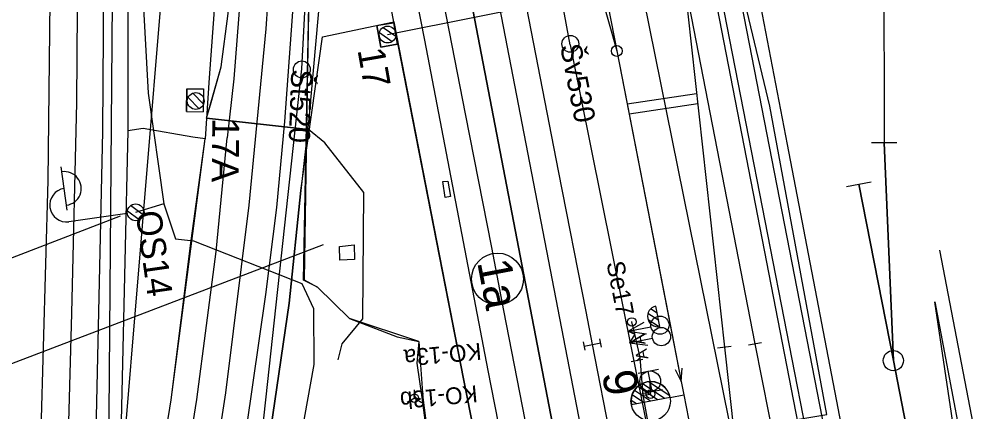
# Model space of a CAD drawing. Extents: x -545736 to -544888, y -1122892 to -1119128.
# Drawn here: x -545123.2 to -545066, y -1122403 to -1122379.7 of the extents above; entities that cross this region are included whole.
import ezdxf

# ---------------------------------------------------------------- set-up
doc = ezdxf.new("R2010")
doc.units = 0
for name, color, linetype in [('osvětlené plochy-hodnota-obrys', 7, 'Continuous'), ('Vrstva 1', 7, 'Continuous'), ('Vrstva 1 - Koleje', 7, 'Continuous'), ('Vrstva 11 - Trakce', 7, 'Continuous'), ('Vrstva 12 - Trakce zaklady', 7, 'Continuous'), ('Vrstva 17', 7, 'Continuous'), ('Vrstva 2', 7, 'Continuous'), ('Vrstva 2 - Vyhybky', 7, 'Continuous'), ('Vrstva 23', 7, 'Continuous'), ('Vrstva 25', 7, 'Continuous'), ('Vrstva 26', 7, 'Continuous'), ('Vrstva 27', 7, 'Continuous'), ('Vrstva 28 - zabzar', 7, 'Continuous'), ('Vrstva 3 - Lisy - Pocitaci body', 7, 'Continuous'), ('Vrstva 31', 7, 'Continuous'), ('Vrstva 32', 7, 'Continuous'), ('Vrstva 33 - prvky sdelzar', 7, 'Continuous'), ('Vrstva 4 - Teren - stezky - prechody - plochy', 7, 'Continuous'), ('Vrstva 43', 7, 'Continuous'), ('Vrstva 44', 7, 'Continuous'), ('Vrstva 47', 7, 'Continuous'), ('Vrstva 49', 7, 'Continuous'), ('Vrstva 6 - Navesti', 7, 'Continuous'), ('Vrstva 63', 7, 'Continuous'), ('Vrstva 7 - Namezniky-vystroj', 7, 'Continuous')]:
    doc.layers.add(name, color=color, linetype=linetype)

msp = doc.modelspace()

# ---------------------------------------------------------------- linework, layer by layer
at = {"layer": 'osvětlené plochy-hodnota-obrys'}
msp.add_lwpolyline([(-545104.447, -1122260.603), (-545047.997, -1122549.826)], dxfattribs=at)
at = {"layer": 'Vrstva 1'}
for points in [[(-545071.817, -1122365.285), (-545071.789, -1122386.998), (-545071.239, -1122399.93)], [(-545068.904, -1122411.876), (-545071.239, -1122399.93), (-545073.287, -1122389.45)]]:
    msp.add_lwpolyline(points, dxfattribs=at)
at = {"layer": 'Vrstva 1 - Koleje'}
for points in [[(-545104.406, -1122295.041), (-545103.083, -1122302.064), (-545101.742, -1122309.112), (-545101.552, -1122310.111), (-545100.866, -1122313.7), (-545100.02, -1122318.115), (-545098.309, -1122326.969), (-545096.524, -1122336.127), (-545095.081, -1122343.53), (-545093.348, -1122352.403), (-545091.873, -1122359.956), (-545087.666, -1122381.542), (-545084.62, -1122397.176), (-545083.841, -1122401.172), (-545083.688, -1122401.957)], [(-545107.193, -1122306.218), (-545107.061, -1122306.895), (-545103.235, -1122326.512), (-545097.228, -1122347.744), (-545093.633, -1122360.461), (-545087.666, -1122381.542), (-545083.841, -1122401.172), (-545083.688, -1122401.957)], [(-545087.985, -1122404.745), (-545089.107, -1122398.973), (-545089.487, -1122397.018), (-545091.117, -1122388.653), (-545092.864, -1122379.699), (-545094.558, -1122371.017), (-545096.155, -1122362.826), (-545097.812, -1122354.325), (-545099.028, -1122348.087), (-545103.235, -1122326.512), (-545107.061, -1122306.895), (-545107.193, -1122306.218)], [(-545109.24, -1122311.657), (-545109.159, -1122312.443), (-545107.948, -1122324.202), (-545105.285, -1122340.012), (-545104.844, -1122342.604), (-545104.106, -1122346.835), (-545102.665, -1122354.441), (-545101.034, -1122362.799), (-545100.615, -1122364.956), (-545100.274, -1122366.713), (-545099.584, -1122370.264), (-545098.087, -1122377.955), (-545096.662, -1122385.274), (-545095.115, -1122393.214), (-545094.389, -1122396.959), (-545092.81, -1122405.067), (-545091.854, -1122409.976), (-545091.673, -1122410.905), (-545090.872, -1122415.011)], [(-545107.347, -1122342.809), (-545107.32, -1122344.439), (-545107.291, -1122352.482), (-545107.464, -1122361.507), (-545107.673, -1122366.436), (-545107.823, -1122369.959), (-545108.517, -1122380.226), (-545109.517, -1122390.705), (-545110.907, -1122401.845), (-545112.555, -1122412.49), (-545114.203, -1122421.939), (-545115.273, -1122428.098), (-545115.497, -1122429.386), (-545117.305, -1122440.779), (-545118.739, -1122451.202), (-545119.868, -1122460.623), (-545119.896, -1122460.856), (-545122.134, -1122479.934), (-545122.227, -1122480.729)], [(-545087.631, -1122356.921), (-545087.478, -1122357.706), (-545083.658, -1122377.335), (-545081.276, -1122399.123), (-545079.824, -1122412.231), (-545077.406, -1122434.196), (-545073.577, -1122453.817), (-545073.422, -1122454.612)], [(-545087.631, -1122356.921), (-545087.478, -1122357.706), (-545083.658, -1122377.335), (-545079.457, -1122398.925), (-545078.22, -1122405.227), (-545076.531, -1122413.905), (-545074.914, -1122422.224), (-545073.241, -1122430.787), (-545071.58, -1122439.294), (-545069.9, -1122447.908), (-545068.694, -1122454.095), (-545068.51, -1122455.04), (-545067.74, -1122458.991), (-545066.218, -1122466.788), (-545064.604, -1122475.134), (-545063.149, -1122482.709), (-545061.605, -1122490.815), (-545060.225, -1122498.121), (-545058.79, -1122505.8), (-545058.492, -1122507.408), (-545055.506, -1122523.754), (-545052.665, -1122539.312), (-545052.521, -1122540.099)], [(-545122.227, -1122480.729), (-545122.206, -1122479.929), (-545121.705, -1122460.733), (-545121.457, -1122451.242), (-545121.209, -1122441.917), (-545121.14, -1122439.276), (-545121.052, -1122435.9), (-545121.021, -1122434.716), (-545120.822, -1122427.079), (-545120.538, -1122416.197), (-545120.339, -1122408.612), (-545120.039, -1122397.109), (-545119.737, -1122384.601), (-545119.658, -1122373.591), (-545119.757, -1122363.811)], [(-545083.688, -1122401.957), (-545082.72, -1122406.953), (-545081.625, -1122412.574), (-545077.406, -1122434.196), (-545074.358, -1122449.817), (-545073.577, -1122453.817), (-545073.422, -1122454.612)]]:
    msp.add_lwpolyline(points, dxfattribs=at)
msp.add_circle((-545094.752, -1122395.086), 1.542, dxfattribs=at)
at = {"layer": 'Vrstva 11 - Trakce'}
for p, q in [((-545101.275, -1122380.569), (-545080.298, -1122376.318)), ((-545101.536, -1122380.147), (-545100.788, -1122380.671)), ((-545101.757, -1122380.45), (-545100.998, -1122380.981)), ((-545112.851, -1122384.051), (-545112.212, -1122384.704)), ((-545113.124, -1122384.308), (-545112.476, -1122384.97))]:
    msp.add_line(p, q, dxfattribs=at)
for centre in [(-545101.275, -1122380.569), (-545112.672, -1122384.514)]:
    msp.add_circle(centre, 0.5, dxfattribs=at)
at = {"layer": 'Vrstva 12 - Trakce zaklady'}
for p, q in [((-545101.911, -1122380.037), (-545100.926, -1122379.863)), ((-545100.926, -1122379.863), (-545100.7, -1122381.144)), ((-545100.926, -1122379.863), (-545100.926, -1122379.863)), ((-545101.685, -1122381.318), (-545100.7, -1122381.144)), ((-545100.7, -1122381.144), (-545101.685, -1122381.318)), ((-545113.21, -1122383.787), (-545112.21, -1122383.799)), ((-545112.21, -1122383.799), (-545112.226, -1122385.152)), ((-545112.21, -1122383.799), (-545112.226, -1122385.152)), ((-545113.226, -1122385.14), (-545112.226, -1122385.152))]:
    msp.add_line(p, q, dxfattribs=at)
for points in [[(-545101.911, -1122380.037), (-545100.926, -1122379.863), (-545100.7, -1122381.144), (-545100.7, -1122381.144)], [(-545101.911, -1122380.037), (-545101.911, -1122380.037), (-545101.685, -1122381.318), (-545101.685, -1122381.318), (-545101.911, -1122380.037)], [(-545113.21, -1122383.787), (-545113.226, -1122385.14), (-545113.226, -1122385.14), (-545113.21, -1122383.787), (-545113.21, -1122383.787)], [(-545113.21, -1122383.787), (-545112.21, -1122383.799), (-545112.21, -1122383.799)], [(-545113.226, -1122385.14), (-545112.226, -1122385.152), (-545112.226, -1122385.152)]]:
    msp.add_lwpolyline(points, dxfattribs=at)
at = {"layer": 'Vrstva 17'}
msp.add_lwpolyline([(-545061.455, -1122470.527), (-545065.01, -1122451.773), (-545069.381, -1122428.948), (-545072.48, -1122413.359), (-545077.522, -1122387.101), (-545079.508, -1122376.78)], dxfattribs=at)
at = {"layer": 'Vrstva 2'}
for p, q in [((-545071.039, -1122386.997), (-545072.539, -1122386.999)), ((-545071.239, -1122399.93), (-545071.789, -1122386.998)), ((-545074.023, -1122389.594), (-545072.551, -1122389.306))]:
    msp.add_line(p, q, dxfattribs=at)
msp.add_lwpolyline([(-545073.287, -1122389.45), (-545071.239, -1122399.93), (-545068.904, -1122411.876)], dxfattribs=at)
msp.add_circle((-545071.239, -1122399.93), 0.6, dxfattribs=at)
at = {"layer": 'Vrstva 2 - Vyhybky'}
for p, q in [((-545081.674, -1122399.166), (-545080.878, -1122399.08)), ((-545079.85, -1122399.001), (-545079.064, -1122398.849)), ((-545084.829, -1122402.182), (-545086.155, -1122401.288)), ((-545084.519, -1122402.029), (-545085.778, -1122401.18)), ((-545086.079, -1122402.424), (-545086.752, -1122401.97)), ((-545085.663, -1122402.343), (-545086.62, -1122401.698)), ((-545085.245, -1122402.263), (-545086.424, -1122401.469)), ((-545084.495, -1122402.117), (-545083.688, -1122401.957)), ((-545086.496, -1122402.505), (-545086.812, -1122402.292)), ((-545084.496, -1122402.117), (-545086.794, -1122402.564)), ((-545084.496, -1122402.116), (-545084.496, -1122402.117))]:
    msp.add_line(p, q, dxfattribs=at)
for points in [[(-545087.631, -1122356.921), (-545087.478, -1122357.706), (-545083.658, -1122377.335), (-545079.457, -1122398.925)], [(-545091.873, -1122359.956), (-545087.666, -1122381.542), (-545083.841, -1122401.172), (-545083.688, -1122401.957)], [(-545093.633, -1122360.461), (-545087.666, -1122381.542)], [(-545083.658, -1122377.335), (-545081.276, -1122399.123)], [(-545084.192, -1122400.453), (-545083.841, -1122401.172), (-545083.786, -1122400.374)]]:
    msp.add_lwpolyline(points, dxfattribs=at)
for centre, radius in [((-545087.666, -1122381.542), 0.32), ((-545085.651, -1122402.34), 1.17)]:
    msp.add_circle(centre, radius, dxfattribs=at)
msp.add_arc((-545085.645, -1122402.34), 1.171, 11.0408, 191.0017, dxfattribs=at)
at = {"layer": 'Vrstva 23'}
msp.add_line((-545052.391, -1122476.609), (-545068.487, -1122393.377), dxfattribs=at)
at = {"layer": 'Vrstva 25'}
for p, q in [((-545120.299, -1122390.995), (-545120.665, -1122388.421)), ((-545116.028, -1122391.578), (-545116.732, -1122391.049)), ((-545115.774, -1122391.3), (-545116.539, -1122390.725)), ((-545116.735, -1122391.195), (-545120.2, -1122391.688))]:
    msp.add_line(p, q, dxfattribs=at)
msp.add_circle((-545116.24, -1122391.125), 0.5, dxfattribs=at)
msp.add_circle((-545116.24, -1122391.125), 0.5, dxfattribs=at)
for centre, start, end in [((-545120.47, -1122389.706), 277.3873, 98.7924), ((-545120.341, -1122390.698), 98.0899, 278.0899)]:
    msp.add_arc(centre, 1, start, end, dxfattribs=at)
at = {"layer": 'Vrstva 26'}
for points in [[(-545114.815, -1122366.586), (-545114.876, -1122368.763), (-545116.01, -1122374.663), (-545115.494, -1122384.043), (-545114.559, -1122390.621), (-545113.865, -1122392.701), (-545112.798, -1122392.81), (-545106.367, -1122395.346), (-545105.682, -1122396.829), (-545105.659, -1122400.159), (-545109.304, -1122420.397), (-545109.666, -1122421.678)], [(-545114.559, -1122390.621), (-545116.24, -1122391.125)], [(-545112.798, -1122392.81), (-545106.367, -1122395.346)]]:
    msp.add_lwpolyline(points, dxfattribs=at)
at = {"layer": 'Vrstva 27'}
for p, q in [((-545086.765, -1122397.654), (-545086.775, -1122397.606)), ((-545085.665, -1122401.895), (-545085.655, -1122401.945))]:
    msp.add_line(p, q, dxfattribs=at)
for centre in [(-545086.77, -1122397.63), (-545085.66, -1122401.92)]:
    msp.add_circle(centre, 0.25, dxfattribs=at)
at = {"layer": 'Vrstva 28 - zabzar'}
for p, q in [((-545105.98, -1122386.2), (-545112.03, -1122385.53)), ((-545086.27, -1122399.74), (-545086.47, -1122399.94))]:
    msp.add_line(p, q, dxfattribs=at)
for points in [[(-545095.98, -1122406.73), (-545094.09, -1122406.23), (-545085.61, -1122404.88), (-545075.19, -1122403.13), (-545078.57, -1122384.82), (-545080.03, -1122378.7), (-545078.63, -1122376.44), (-545078.73, -1122374.54), (-545080.88, -1122364.73), (-545082.7, -1122354.07), (-545083.77, -1122348.32), (-545086.63, -1122333.57), (-545090.57, -1122312.4), (-545090.59, -1122308.19), (-545090.62, -1122301.79), (-545090.63, -1122299.65)], [(-545112.03, -1122385.53), (-545111.16, -1122382.49), (-545110.74, -1122379.31), (-545110.23, -1122372.82), (-545110.04, -1122364.87), (-545110.07, -1122361.78), (-545109.94, -1122344.3)], [(-545104.21, -1122399.88), (-545103.97, -1122398.94), (-545102.74, -1122397.45), (-545102.68, -1122389.94), (-545105.01, -1122386.99), (-545105.98, -1122386.2)], [(-545085.61, -1122404.88), (-545085.817, -1122403.506), (-545086.1, -1122401.98), (-545086.27, -1122399.74), (-545086.6, -1122398.35), (-545086.77, -1122397.63)], [(-545086.99, -1122398.19), (-545086.6, -1122398.35), (-545086.9, -1122398.87)], [(-545086.1, -1122401.98), (-545085.66, -1122401.92), (-545085.68, -1122401.16)]]:
    msp.add_lwpolyline(points, dxfattribs=at)
at = {"layer": 'Vrstva 3 - Lisy - Pocitaci body'}
for p, q in [((-545085.1, -1122397.902), (-545085.349, -1122396.695)), ((-545085.349, -1122396.695), (-545085.349, -1122396.695)), ((-545085.173, -1122397.547), (-545085.813, -1122397.126)), ((-545085.261, -1122397.119), (-545085.659, -1122396.862)), ((-545086.99, -1122398.19), (-545086.04, -1122397.653)), ((-545086.99, -1122398.19), (-545085.636, -1122397.926)), ((-545085.183, -1122397.913), (-545085.797, -1122397.507)), ((-545086.99, -1122398.19), (-545085.908, -1122398.33)), ((-545086.9, -1122398.87), (-545085.95, -1122398.333)), ((-545089.55, -1122399.314), (-545089.646, -1122398.823)), ((-545089.598, -1122399.068), (-545088.616, -1122398.878)), ((-545088.568, -1122399.123), (-545088.664, -1122398.632)), ((-545086.9, -1122398.87), (-545085.546, -1122398.606)), ((-545086.9, -1122398.87), (-545085.818, -1122399.01)), ((-545086.403, -1122400.673), (-545085.193, -1122400.437)), ((-545085.562, -1122401.765), (-545085.798, -1122400.555)), ((-545099.683, -1122402.164), (-545099.683, -1122401.664)), ((-545086.167, -1122401.883), (-545084.957, -1122401.647)), ((-545099.683, -1122402.164), (-545100.116, -1122402.414)), ((-545099.683, -1122402.164), (-545099.25, -1122402.414))]:
    msp.add_line(p, q, dxfattribs=at)
for centre, radius in [((-545085.103, -1122397.824), 0.542), ((-545085.013, -1122398.504), 0.542), ((-545085.681, -1122401.158), 0.616), ((-545099.683, -1122402.164), 0.25)]:
    msp.add_circle(centre, radius, dxfattribs=at)
for start, end in [(101.6807, 191.6807), (191.6807, 281.6807)]:
    msp.add_arc((-545085.224, -1122397.298), 0.616, start, end, dxfattribs=at)
at = {"layer": 'Vrstva 31'}
for points in [[(-545099.42, -1122398.8), (-545103.547, -1122397.42), (-545105.43, -1122395.56), (-545106.274, -1122395.154), (-545105.78, -1122369.62), (-545105.743, -1122367.234), (-545104.85, -1122365.46), (-545104.4, -1122359.63), (-545103.057, -1122359.392), (-545086.529, -1122356.433), (-545084.91, -1122356.171), (-545085.349, -1122355.607), (-545086.586, -1122348.826), (-545087.046, -1122342.074), (-545091.806, -1122316.702), (-545094.445, -1122311.621), (-545096.102, -1122302.896), (-545095.653, -1122299.445), (-545096.017, -1122293.637), (-545097.072, -1122285.85), (-545097.996, -1122280.011), (-545097.935, -1122279.662)], [(-545095.98, -1122406.73), (-545094.09, -1122406.23), (-545085.61, -1122404.88), (-545075.19, -1122403.13), (-545078.57, -1122384.82), (-545080.03, -1122378.7), (-545078.63, -1122376.44), (-545078.73, -1122374.54), (-545080.88, -1122364.73), (-545082.7, -1122354.07), (-545083.77, -1122348.32), (-545086.63, -1122333.57), (-545090.57, -1122312.4), (-545090.59, -1122308.19), (-545090.62, -1122301.79), (-545090.63, -1122299.65), (-545090.83, -1122293.64)], [(-545095.703, -1122299.445), (-545096.126, -1122302.853), (-545094.453, -1122311.67), (-545086.005, -1122352.609), (-545085.399, -1122355.607), (-545085.45, -1122356.199), (-545086.529, -1122356.458), (-545103.057, -1122359.392), (-545104.4, -1122359.63), (-545104.414, -1122359.678), (-545104.871, -1122365.415), (-545105.715, -1122367.212), (-545105.802, -1122369.575), (-545106.034, -1122382.516), (-545106.23, -1122395.131), (-545105.43, -1122395.56), (-545103.547, -1122397.42), (-545100.71, -1122398.51), (-545099.42, -1122398.8), (-545099.54, -1122400.09), (-545099.24, -1122402.115), (-545098.313, -1122409.178)], [(-545099.42, -1122398.8), (-545099.19, -1122402.115), (-545098.263, -1122409.178), (-545097.613, -1122416.204), (-545097.239, -1122424.494)]]:
    msp.add_lwpolyline(points, dxfattribs=at)
at = {"layer": 'Vrstva 32'}
msp.add_line((-545105.98, -1122386.2), (-545112.03, -1122385.53), dxfattribs=at)
msp.add_line((-545105.98, -1122386.2), (-545112.03, -1122385.53), dxfattribs=at)
for points in [[(-545075.19, -1122403.13), (-545078.57, -1122384.82), (-545080.03, -1122378.7), (-545078.63, -1122376.44), (-545078.73, -1122374.54), (-545080.88, -1122364.73), (-545082.7, -1122354.07), (-545083.77, -1122348.32), (-545086.63, -1122333.57), (-545090.57, -1122312.4), (-545090.59, -1122308.19), (-545090.63, -1122299.65), (-545090.83, -1122293.64)], [(-545075.19, -1122403.13), (-545078.57, -1122384.82), (-545080.03, -1122378.7), (-545078.63, -1122376.44), (-545078.73, -1122374.54), (-545080.88, -1122364.73), (-545082.7, -1122354.07), (-545083.77, -1122348.32), (-545086.63, -1122333.57), (-545090.57, -1122312.4), (-545090.59, -1122308.19), (-545090.63, -1122299.65), (-545090.83, -1122293.64)], [(-545112.03, -1122385.53), (-545111.76, -1122384.61), (-545111.16, -1122382.49), (-545110.74, -1122379.31), (-545110.23, -1122372.82), (-545110.04, -1122364.87), (-545110.07, -1122361.78), (-545109.94, -1122344.3)], [(-545112.03, -1122385.53), (-545111.76, -1122384.61), (-545111.16, -1122382.49), (-545110.74, -1122379.31), (-545110.23, -1122372.82), (-545110.04, -1122364.87), (-545110.07, -1122361.78), (-545109.94, -1122344.3)], [(-545104.21, -1122399.88), (-545103.97, -1122398.94), (-545102.74, -1122397.45), (-545102.68, -1122389.94), (-545105.01, -1122386.99), (-545105.98, -1122386.2)], [(-545104.21, -1122399.88), (-545103.97, -1122398.94), (-545102.74, -1122397.45), (-545102.68, -1122389.94), (-545105.01, -1122386.99), (-545105.98, -1122386.2)]]:
    msp.add_lwpolyline(points, dxfattribs=at)
at = {"layer": 'Vrstva 33 - prvky sdelzar'}
msp.add_line((-545112.03, -1122385.53), (-545105.98, -1122386.2), dxfattribs=at)
at = {"layer": 'Vrstva 4 - Teren - stezky - prechody - plochy'}
for points in [[(-545070.278, -1122429.488), (-545072.618, -1122417.894), (-545080.534, -1122377.233), (-545080.813, -1122375.639), (-545085.315, -1122351.9), (-545085.715, -1122350.161), (-545094.088, -1122308.462), (-545094.396, -1122306.861), (-545099.393, -1122278.86), (-545099.655, -1122277.461), (-545106.254, -1122241.136), (-545106.526, -1122239.499)], [(-545071.756, -1122430.223), (-545074.076, -1122418.135), (-545081.968, -1122377.565), (-545087.268, -1122350.478), (-545095.305, -1122308.703), (-545101.263, -1122277.511), (-545107.8, -1122241.308)], [(-545105.65, -1122321.963), (-545106.569, -1122322.088), (-545104.019, -1122337.885), (-545101.617, -1122351.417), (-545097.013, -1122374.966), (-545091.085, -1122405.745), (-545081.755, -1122453.25), (-545075.964, -1122483.68)], [(-545100.915, -1122379.805), (-545096.774, -1122401.019), (-545090.332, -1122433.377), (-545090.074, -1122434.757), (-545085.349, -1122459.985), (-545085.015, -1122461.52), (-545081.07, -1122481.884), (-545079.587, -1122481.709), (-545079.247, -1122484.854), (-545076.321, -1122485.056), (-545075.964, -1122483.68), (-545081.755, -1122453.25), (-545091.085, -1122405.745), (-545097.013, -1122374.966), (-545101.617, -1122351.417), (-545104.019, -1122337.885), (-545106.569, -1122322.088), (-545105.65, -1122321.963), (-545100.125, -1122351.182), (-545095.522, -1122374.321), (-545089.503, -1122405.512), (-545080.247, -1122452.974), (-545074.197, -1122483.96)], [(-545105.65, -1122321.963), (-545100.125, -1122351.182), (-545095.522, -1122374.321), (-545089.503, -1122405.512), (-545080.247, -1122452.974), (-545074.197, -1122483.96)], [(-545079.587, -1122481.709), (-545083.734, -1122459.587), (-545088.622, -1122434.525), (-545095.308, -1122400.508), (-545099.066, -1122380.894), (-545103.569, -1122357.921), (-545104.718, -1122351.085), (-545105.693, -1122351.143), (-545105.904, -1122359.937), (-545106.198, -1122369.165), (-545107.396, -1122385.739), (-545107.881, -1122390.846), (-545108.53, -1122396.005), (-545110.419, -1122409.211)], [(-545125.7, -1122490.242), (-545124.874, -1122490.272), (-545123.644, -1122473.006), (-545123.016, -1122448.972), (-545122.731, -1122437.064), (-545123.936, -1122436.879), (-545123.869, -1122434.874), (-545122.602, -1122434.898), (-545121.99, -1122409.031), (-545121.443, -1122389.244), (-545121.276, -1122374.996), (-545121.396, -1122364.457)], [(-545079.587, -1122481.709), (-545081.07, -1122481.884), (-545085.015, -1122461.52), (-545085.349, -1122459.985), (-545090.074, -1122434.757), (-545090.332, -1122433.377), (-545096.774, -1122401.019), (-545100.641, -1122381.169), (-545100.915, -1122379.805), (-545103.919, -1122364.365), (-545104.378, -1122364.37), (-545105.142, -1122376.501), (-545105.945, -1122385.58), (-545106.432, -1122389.825), (-545107.117, -1122396.527), (-545109.066, -1122409.783)], [(-545118.073, -1122366.062), (-545118.209, -1122386.317), (-545118.707, -1122408.623), (-545118.989, -1122419.225)], [(-545116.693, -1122366.257), (-545116.703, -1122386.279), (-545117.244, -1122409.555), (-545117.527, -1122415.354), (-545117.792, -1122415.406), (-545117.894, -1122416.818), (-545116.495, -1122416.931), (-545114.124, -1122402.252), (-545112.935, -1122392.795), (-545112.107, -1122386.756)], [(-545109.46, -1122371.016), (-545110.405, -1122383.205), (-545110.797, -1122386.704)], [(-545111.003, -1122371.281), (-545111.866, -1122383.143), (-545112.107, -1122386.756)], [(-545109.066, -1122409.783), (-545107.117, -1122396.527), (-545106.432, -1122389.825), (-545105.151, -1122380.706), (-545100.915, -1122379.805)], [(-545112.107, -1122386.756), (-545112.848, -1122386.657), (-545115.797, -1122386.153), (-545116.703, -1122386.279), (-545117.244, -1122409.555), (-545117.527, -1122415.354), (-545117.792, -1122415.406), (-545117.894, -1122416.818), (-545116.495, -1122416.931), (-545114.124, -1122402.252), (-545112.107, -1122386.756)], [(-545119.648, -1122440.783), (-545118.813, -1122440.815), (-545117.071, -1122428.871), (-545118.272, -1122428.69), (-545117.905, -1122426.651), (-545116.751, -1122426.83), (-545115.092, -1122417.897), (-545112.607, -1122402.237), (-545111.452, -1122393.454), (-545110.797, -1122386.704)]]:
    msp.add_lwpolyline(points, dxfattribs=at)
at = {"layer": 'Vrstva 43'}
for centre in [(-545090.423, -1122381.118), (-545106.367, -1122382.638)]:
    msp.add_circle(centre, 0.5, dxfattribs=at)
at = {"layer": 'Vrstva 44'}
for points in [[(-545117.207, -1122408.356), (-545114.472, -1122375.479), (-545114.397, -1122375.376), (-545113.729, -1122375.225), (-545088.258, -1122369.827), (-545087.777, -1122369.733), (-545087.831, -1122369.323), (-545095.469, -1122329.039), (-545095.558, -1122328.641), (-545095.683, -1122328.17), (-545100.602, -1122302.903), (-545100.68, -1122302.502), (-545100.749, -1122302.024), (-545108.572, -1122258.755)], [(-545090.429, -1122381.179), (-545100.223, -1122328.175), (-545105.488, -1122303.129), (-545105.599, -1122302.8)], [(-545104.957, -1122355.747), (-545106.381, -1122382.598), (-545109.241, -1122408.812), (-545109.415, -1122409.043), (-545109.421, -1122409.06), (-545116.758, -1122408.911), (-545117.209, -1122408.632)], [(-545117.51, -1122363.842), (-545117.874, -1122407.999), (-545117.44, -1122408.548), (-545117.209, -1122408.632)], [(-545075.938, -1122428.428), (-545087.733, -1122370.109), (-545087.777, -1122369.733)], [(-545090.429, -1122381.179), (-545082.416, -1122421.013), (-545074.823, -1122460.788), (-545074.713, -1122461.189)]]:
    msp.add_lwpolyline(points, dxfattribs=at)
at = {"layer": 'Vrstva 47'}
for points in [[(-545097.851, -1122390.235), (-545097.999, -1122389.288), (-545097.698, -1122389.272), (-545097.531, -1122390.186)], [(-545104.11, -1122393.971), (-545104.133, -1122393.157), (-545103.269, -1122393.062), (-545103.242, -1122393.929)]]:
    msp.add_lwpolyline(points, close=True, dxfattribs=at)
at = {"layer": 'Vrstva 49'}
msp.add_line((-545068.779, -1122396.435), (-545063.551, -1122423.908), dxfattribs=at)
msp.add_lwpolyline([(-545063.613, -1122423.952), (-545064.761, -1122423.354), (-545068.779, -1122396.435)], dxfattribs=at)
at = {"layer": 'Vrstva 6 - Navesti'}
msp.add_line((-545086.126, -1122399.873), (-545086.814, -1122400.007), dxfattribs=at)
at = {"layer": 'Vrstva 63'}
for p, q in [((-545117.157, -1122391.345), (-545179.271, -1122415.379)), ((-545105.11, -1122393.061), (-545178.191, -1122420.898))]:
    msp.add_line(p, q, dxfattribs=at)
at = {"layer": 'Vrstva 7 - Namezniky-vystroj'}
for p, q in [((-545087.053, -1122384.689), (-545082.923, -1122384.062)), ((-545086.938, -1122385.279), (-545082.857, -1122384.659))]:
    msp.add_line(p, q, dxfattribs=at)

# ---------------------------------------------------------------- texts
at = {"layer": 'Vrstva 1 - Koleje'}
msp.add_text('1a', height=2, rotation=280.8048, dxfattribs=at).set_placement((-545095.961, -1122394.084))
at = {"layer": 'Vrstva 11 - Trakce'}
for s, rotation, p in [('17', 280.0054, (-545103.069, -1122381.482)), ('17A', 269.3225, (-545111.684, -1122385.526))]:
    msp.add_text(s, height=1.6, rotation=rotation, dxfattribs=at).set_placement(p)
at = {"layer": 'Vrstva 2 - Vyhybky'}
msp.add_text('9', height=2, rotation=281.0274, dxfattribs=at).set_placement((-545088.563, -1122400.693))
at = {"layer": 'Vrstva 25'}
msp.add_text('OS14', height=1.5, rotation=278.0899, dxfattribs=at).set_placement((-545116.24, -1122391.125))
at = {"layer": 'Vrstva 27'}
for s, p in [('KO-13a', (-545095.753, -1122398.872)), ('KO-13b', (-545095.983, -1122401.392))]:
    msp.add_text(s, height=1, rotation=185.1128, dxfattribs=at).set_placement(p)
at = {"layer": 'Vrstva 43'}
for s, rotation, p in [('Šv530', 281.0323, (-545091.036, -1122381.238)), ('Št520', 267.9485, (-545106.992, -1122382.616))]:
    msp.add_text(s, height=1.25, rotation=rotation, dxfattribs=at).set_placement(p)
at = {"layer": 'Vrstva 6 - Navesti'}
for s, height, rotation, p in [('Se17', 1.05, 281.0403, (-545088.282, -1122394.127)), ('A A ', 0.7, 101.0403, (-545085.783, -1122399.806))]:
    msp.add_text(s, height=height, rotation=rotation, dxfattribs=at).set_placement(p)

doc.saveas('drawing.dxf')
